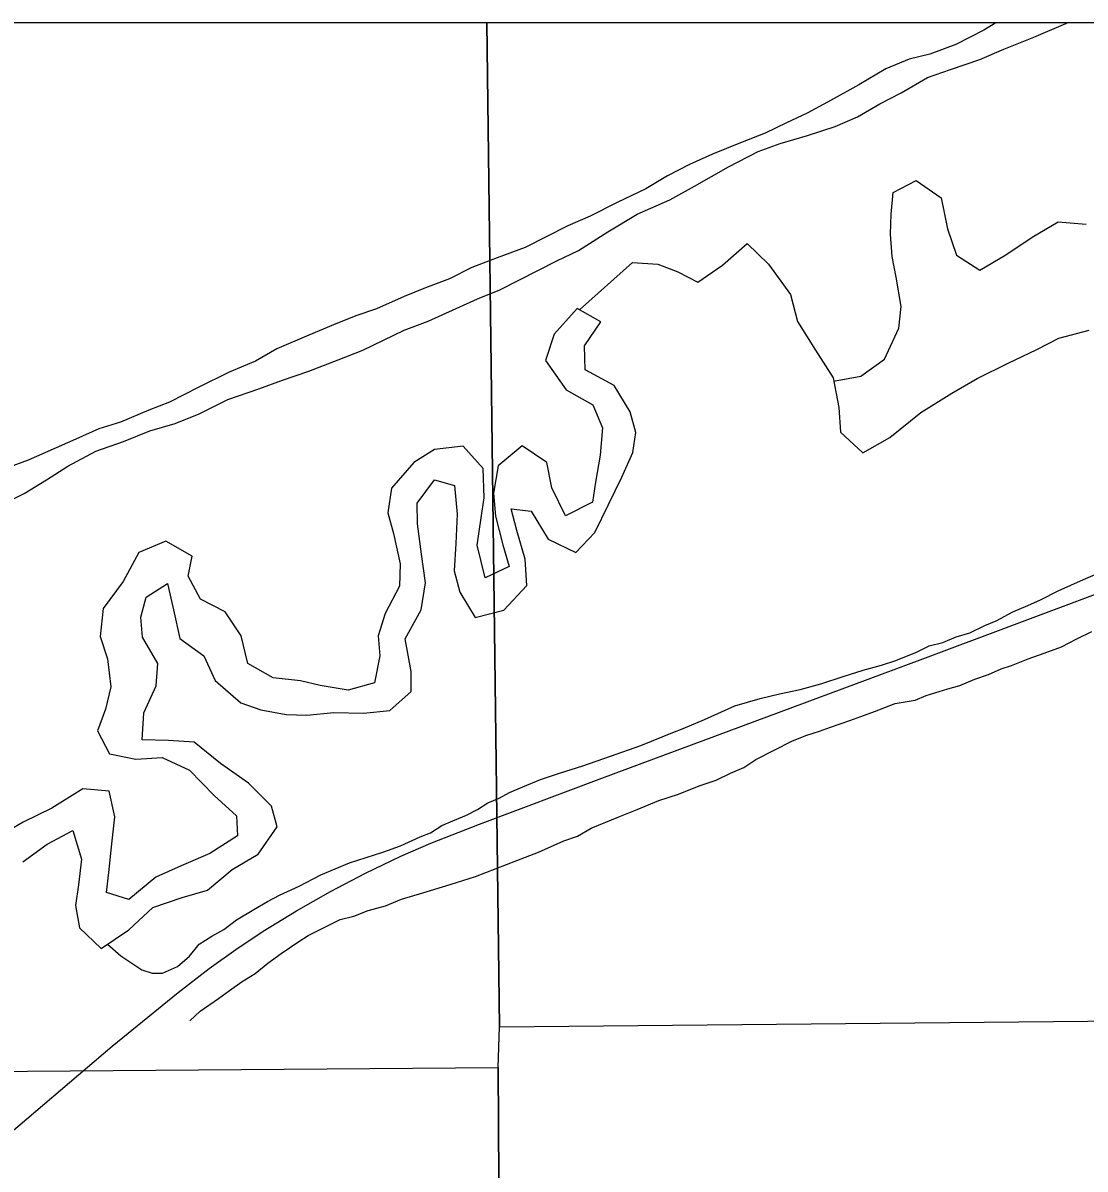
# Model space of a CAD drawing. Extents: x 0 to 34, y 0 to 22.
# Drawn here: x 3.385 to 3.891, y 20.355 to 20.9 of the extents above; entities that cross this region are included whole.
import ezdxf

# ---------------------------------------------------------------- set-up
doc = ezdxf.new("R2010")
doc.units = 0
for name, color, linetype in [('Default', 7, 'Continuous'), ('GM_X_Major_River', 7, 'Continuous'), ('GM_X_Minor_River', 7, 'Continuous'), ('GM_X_Section', 7, 'Continuous'), ('GM_X_State_Route', 7, 'Continuous'), ('SH_Cut_Line', 7, 'Continuous')]:
    doc.layers.add(name, color=color, linetype=linetype)

msp = doc.modelspace()

# ---------------------------------------------------------------- linework, layer by layer
at = {"layer": 'Default'}
msp.add_lwpolyline([(8.9, 20.89996), (2.60322, 20.89996), (2.60324, 20.87212), (2.62244, 19.95148), (2.62813, 18.88429)], dxfattribs=at)
for points in [[(3.60607, 20.89996), (2.60995, 20.89996), (2.61399, 20.39532), (3.61142, 20.40305), (3.61209, 20.42238)], [(4.46662, 20.89996), (3.60607, 20.89996), (3.61209, 20.42238), (4.4682, 20.4307)]]:
    msp.add_lwpolyline(points, close=True, dxfattribs=at)
at = {"layer": 'GM_X_Major_River'}
for points in [[(3.37126, 20.66879), (3.386, 20.67606), (3.39659, 20.68256), (3.40679, 20.68905), (3.42002, 20.69631), (3.43326, 20.70092), (3.44574, 20.70591), (3.45785, 20.70937), (3.4692, 20.71398), (3.48281, 20.72086), (3.49756, 20.72586), (3.50891, 20.73008), (3.52139, 20.7343), (3.53539, 20.73968), (3.54712, 20.74428), (3.56678, 20.75385), (3.57812, 20.75807), (3.59136, 20.76419), (3.60157, 20.76879), (3.61216, 20.77301), (3.63938, 20.78678), (3.64959, 20.79176), (3.66357, 20.80054), (3.67755, 20.80895), (3.69306, 20.81584), (3.70478, 20.82234), (3.72103, 20.83151), (3.73502, 20.83878), (3.74561, 20.84262), (3.75848, 20.84647), (3.77172, 20.8507), (3.78231, 20.85529), (3.79289, 20.86141), (3.8031, 20.86677), (3.81557, 20.87402), (3.82654, 20.87787), (3.84054, 20.88248), (3.85188, 20.88746), (3.86626, 20.89321), (3.88138, 20.89972), (3.88186, 20.89996)], [(3.84814, 20.89996), (3.84237, 20.89652), (3.82914, 20.88963), (3.81666, 20.88503), (3.80682, 20.88271), (3.79585, 20.87811), (3.783, 20.87047), (3.76977, 20.86321), (3.75843, 20.85709), (3.7486, 20.85249), (3.73839, 20.84752), (3.72666, 20.84292), (3.71343, 20.83755), (3.70246, 20.83257), (3.69188, 20.82721), (3.68167, 20.8211), (3.66806, 20.81459), (3.65521, 20.80809), (3.64462, 20.80349), (3.6242, 20.79316), (3.61096, 20.78817), (3.59886, 20.78357), (3.58827, 20.77821), (3.57692, 20.77399), (3.56671, 20.76978), (3.55347, 20.76403), (3.54364, 20.76057), (3.53305, 20.75636), (3.52132, 20.75137), (3.50619, 20.74486), (3.49599, 20.73912), (3.48351, 20.73376), (3.46876, 20.72649), (3.45515, 20.7196), (3.44532, 20.71577), (3.43171, 20.71002), (3.42149, 20.70694)], [(3.42149, 20.70694), (3.41052, 20.70196), (3.38783, 20.692), (3.37762, 20.68817)]]:
    msp.add_lwpolyline(points, dxfattribs=at)
at = {"layer": 'GM_X_Minor_River'}
for points in [[(3.77097, 20.72957), (3.78392, 20.73195), (3.79524, 20.73998), (3.80198, 20.75481), (3.80305, 20.76506), (3.80071, 20.77908), (3.79876, 20.78893), (3.79794, 20.79954), (3.79827, 20.80903), (3.79935, 20.81928), (3.8103, 20.82503), (3.82208, 20.81676), (3.8252, 20.80198), (3.82943, 20.78949), (3.84045, 20.78235), (3.85291, 20.78963), (3.86537, 20.79805), (3.87782, 20.80533), (3.89108, 20.80427)], [(3.65006, 20.76351), (3.67531, 20.78593), (3.68743, 20.78524), (3.69692, 20.7815), (3.70641, 20.77663), (3.71811, 20.78466), (3.7298, 20.79497), (3.74007, 20.78517), (3.75038, 20.77082), (3.75386, 20.75794), (3.76227, 20.74434), (3.77067, 20.73111), (3.7734, 20.71709), (3.77422, 20.70534), (3.78488, 20.69554), (3.79772, 20.70282), (3.81243, 20.71467), (3.82714, 20.72386), (3.83923, 20.73075), (3.85396, 20.73805), (3.86755, 20.74458), (3.87813, 20.74995), (3.8925, 20.75383)], [(3.38526, 20.50088), (3.39695, 20.5093), (3.40904, 20.51582), (3.41328, 20.50219), (3.41183, 20.49004), (3.41037, 20.48017), (3.41232, 20.46956), (3.4226, 20.45976), (3.43581, 20.46856), (3.44711, 20.47925), (3.4611, 20.48388), (3.4732, 20.48737), (3.48489, 20.4973), (3.49734, 20.50458), (3.50636, 20.51753), (3.50365, 20.52737), (3.49261, 20.53831), (3.4793, 20.54771), (3.46675, 20.55788), (3.45463, 20.55857), (3.44212, 20.55887), (3.44281, 20.57177), (3.4488, 20.5847), (3.4495, 20.59533), (3.44223, 20.6078), (3.44142, 20.61728), (3.44402, 20.62678), (3.45421, 20.63329), (3.45693, 20.62079), (3.46004, 20.60715), (3.47145, 20.59887), (3.47681, 20.58714), (3.48899, 20.57659), (3.49848, 20.57324), (3.51061, 20.57103), (3.52046, 20.57071), (3.53333, 20.57193), (3.54734, 20.57163), (3.55983, 20.57284), (3.57001, 20.582), (3.56996, 20.59149), (3.56722, 20.60702), (3.57472, 20.62072), (3.57692, 20.63363), (3.57495, 20.64727), (3.57298, 20.66167), (3.57292, 20.67154), (3.58119, 20.68258), (3.59068, 20.67998), (3.59189, 20.66634), (3.59121, 20.6523), (3.59052, 20.6394), (3.59323, 20.62917), (3.60049, 20.61708), (3.61411, 20.62057), (3.62503, 20.63239), (3.6242, 20.64491), (3.62034, 20.65854), (3.61763, 20.66876), (3.6271, 20.66768), (3.63513, 20.65445), (3.64842, 20.64808), (3.65746, 20.65762), (3.66382, 20.67093), (3.67019, 20.68387), (3.67543, 20.69566), (3.67689, 20.70514), (3.67418, 20.71499), (3.66654, 20.72746), (3.65286, 20.73497), (3.65242, 20.74634), (3.66031, 20.75777), (3.64892, 20.76415), (3.638, 20.75195), (3.6339, 20.73941), (3.64383, 20.72543), (3.65637, 20.7183), (3.66097, 20.70733), (3.6599, 20.69443), (3.65771, 20.68152), (3.65624, 20.67202), (3.6434, 20.6655), (3.63689, 20.67874), (3.63455, 20.69086), (3.62277, 20.69876)], [(3.62277, 20.69876), (3.61146, 20.68921), (3.60926, 20.6763), (3.61007, 20.6653), (3.61356, 20.65167), (3.61665, 20.64145), (3.60531, 20.63607), (3.60144, 20.6516), (3.60326, 20.66451), (3.60472, 20.674), (3.60427, 20.68803), (3.59474, 20.69859), (3.58112, 20.697), (3.5713, 20.69087), (3.56076, 20.67867), (3.55894, 20.6669), (3.56164, 20.65705), (3.56475, 20.64266), (3.56443, 20.63204), (3.55769, 20.6191), (3.55433, 20.60846), (3.55515, 20.59898), (3.55257, 20.58607), (3.54009, 20.58259), (3.52682, 20.58478), (3.51734, 20.587), (3.50445, 20.58845), (3.4923, 20.5952), (3.48919, 20.60846), (3.48155, 20.61979), (3.46978, 20.62579), (3.46404, 20.63676), (3.46588, 20.64625), (3.45334, 20.65338), (3.4405, 20.648), (3.433, 20.6343), (3.4236, 20.62135), (3.42216, 20.60806), (3.42563, 20.59746), (3.42721, 20.5842), (3.42462, 20.57356), (3.42089, 20.5633), (3.42663, 20.55233), (3.43915, 20.54975), (3.45164, 20.55059), (3.46455, 20.54459), (3.47636, 20.53252), (3.48702, 20.52272), (3.48745, 20.51324), (3.47424, 20.50482), (3.46064, 20.49905), (3.44855, 20.49367), (3.43573, 20.48298), (3.42511, 20.48633), (3.42619, 20.49582), (3.42763, 20.50948), (3.42907, 20.52238), (3.42635, 20.53451), (3.41385, 20.53557), (3.39913, 20.52638), (3.38553, 20.51985), (3.37232, 20.51219)], [(3.42555, 20.46173), (3.43198, 20.45627), (3.44189, 20.44947), (3.44683, 20.44797), (3.45176, 20.44799), (3.45896, 20.45107), (3.46462, 20.45604), (3.46915, 20.46176), (3.4752, 20.46559), (3.48087, 20.46866), (3.48692, 20.47325), (3.49525, 20.47823), (3.50168, 20.48206), (3.50735, 20.48513), (3.51682, 20.48936), (3.52704, 20.49473), (3.54067, 20.50049), (3.55658, 20.50551), (3.56491, 20.50859), (3.57438, 20.51281), (3.5793, 20.51474), (3.5846, 20.51818), (3.5899, 20.52049), (3.59633, 20.52318), (3.60163, 20.52587), (3.60655, 20.52893), (3.61185, 20.53124), (3.61677, 20.53392), (3.62321, 20.53661), (3.63154, 20.54007), (3.64063, 20.54316), (3.65162, 20.54663), (3.66488, 20.55125), (3.67927, 20.55626), (3.69442, 20.56242), (3.69934, 20.56434), (3.70957, 20.56857), (3.72395, 20.5751), (3.73608, 20.57858), (3.74518, 20.5809), (3.75503, 20.58284), (3.76489, 20.58555), (3.77549, 20.58902), (3.78496, 20.59211), (3.79368, 20.59443), (3.8005, 20.59674), (3.81035, 20.60059), (3.8164, 20.60366), (3.82285, 20.60521), (3.82928, 20.6079), (3.83573, 20.60983), (3.84292, 20.61329), (3.84822, 20.61559), (3.85617, 20.61981), (3.86336, 20.62289), (3.86942, 20.62558), (3.87774, 20.6298), (3.88986, 20.63518), (3.90236, 20.64056)], [(3.46479, 20.42524), (3.46969, 20.42983), (3.47839, 20.43595), (3.48369, 20.43978), (3.48973, 20.44398), (3.49579, 20.44782), (3.50183, 20.45279), (3.50826, 20.45738), (3.5162, 20.46274), (3.52112, 20.4658), (3.53626, 20.47348), (3.5427, 20.47503), (3.54952, 20.47772), (3.55785, 20.48004), (3.56543, 20.48312), (3.57566, 20.48621), (3.58854, 20.49007), (3.60066, 20.49392), (3.62036, 20.50162), (3.63058, 20.50547), (3.6427, 20.51085), (3.64914, 20.51316), (3.65557, 20.51699), (3.66883, 20.52237), (3.67754, 20.52584), (3.68776, 20.53007), (3.69723, 20.53315), (3.70708, 20.537), (3.71503, 20.5397), (3.72184, 20.54315), (3.72828, 20.54584), (3.73396, 20.54967), (3.75137, 20.5585), (3.75818, 20.56119), (3.76425, 20.56312), (3.76955, 20.56504), (3.77864, 20.56813), (3.78394, 20.57005), (3.79038, 20.57236), (3.80023, 20.57621), (3.80971, 20.57777), (3.81501, 20.58008), (3.82524, 20.58317), (3.83092, 20.58472), (3.83812, 20.58779), (3.84456, 20.5901), (3.85062, 20.59279), (3.85554, 20.59434), (3.86349, 20.59741), (3.87107, 20.60011), (3.8794, 20.60319), (3.88659, 20.60702), (3.89379, 20.61048)]]:
    msp.add_lwpolyline(points, dxfattribs=at)
at = {"layer": 'GM_X_Section'}
for points in [[(3.61209, 20.42238), (4.4682, 20.4307), (4.46617, 19.4189), (3.61727, 19.41058), (3.61142, 20.40305)], [(3.61142, 20.40305), (3.61727, 19.41058), (3.61773, 19.39391), (2.62685, 19.38749), (2.61399, 20.39532)]]:
    msp.add_lwpolyline(points, close=True, dxfattribs=at)
at = {"layer": 'GM_X_State_Route'}
msp.add_lwpolyline([(3.37105, 20.36497), (3.42784, 20.41329), (3.45916, 20.43881), (3.47393, 20.45021), (3.48657, 20.45929), (3.49957, 20.46786), (3.5155, 20.47759), (3.53172, 20.48684), (3.54827, 20.49547), (3.56506, 20.50363), (3.57934, 20.50982), (3.60251, 20.51889), (3.66065, 20.54079), (3.81208, 20.59698), (3.89935, 20.6297), (4.05368, 20.68701), (4.18463, 20.73593), (4.27489, 20.76947), (4.35934, 20.80082), (4.45252, 20.83543), (4.53412, 20.86553), (4.61276, 20.89466), (4.62682, 20.89996)], dxfattribs=at)
at = {"layer": 'SH_Cut_Line'}
msp.add_lwpolyline([(8.9, 20.89996), (2.60322, 20.89996), (2.60324, 20.87212), (2.62244, 19.95148), (2.62813, 18.88429), (2.62924, 18.3794), (2.6263, 18.3795), (2.62041, 18.37968), (2.61613, 18.37988), (2.61175, 18.38026), (2.61216, 18.05002), (2.61285, 17.88177), (2.62315, 17.37712), (2.63324, 16.36848)], dxfattribs=at)

doc.saveas('drawing.dxf')
